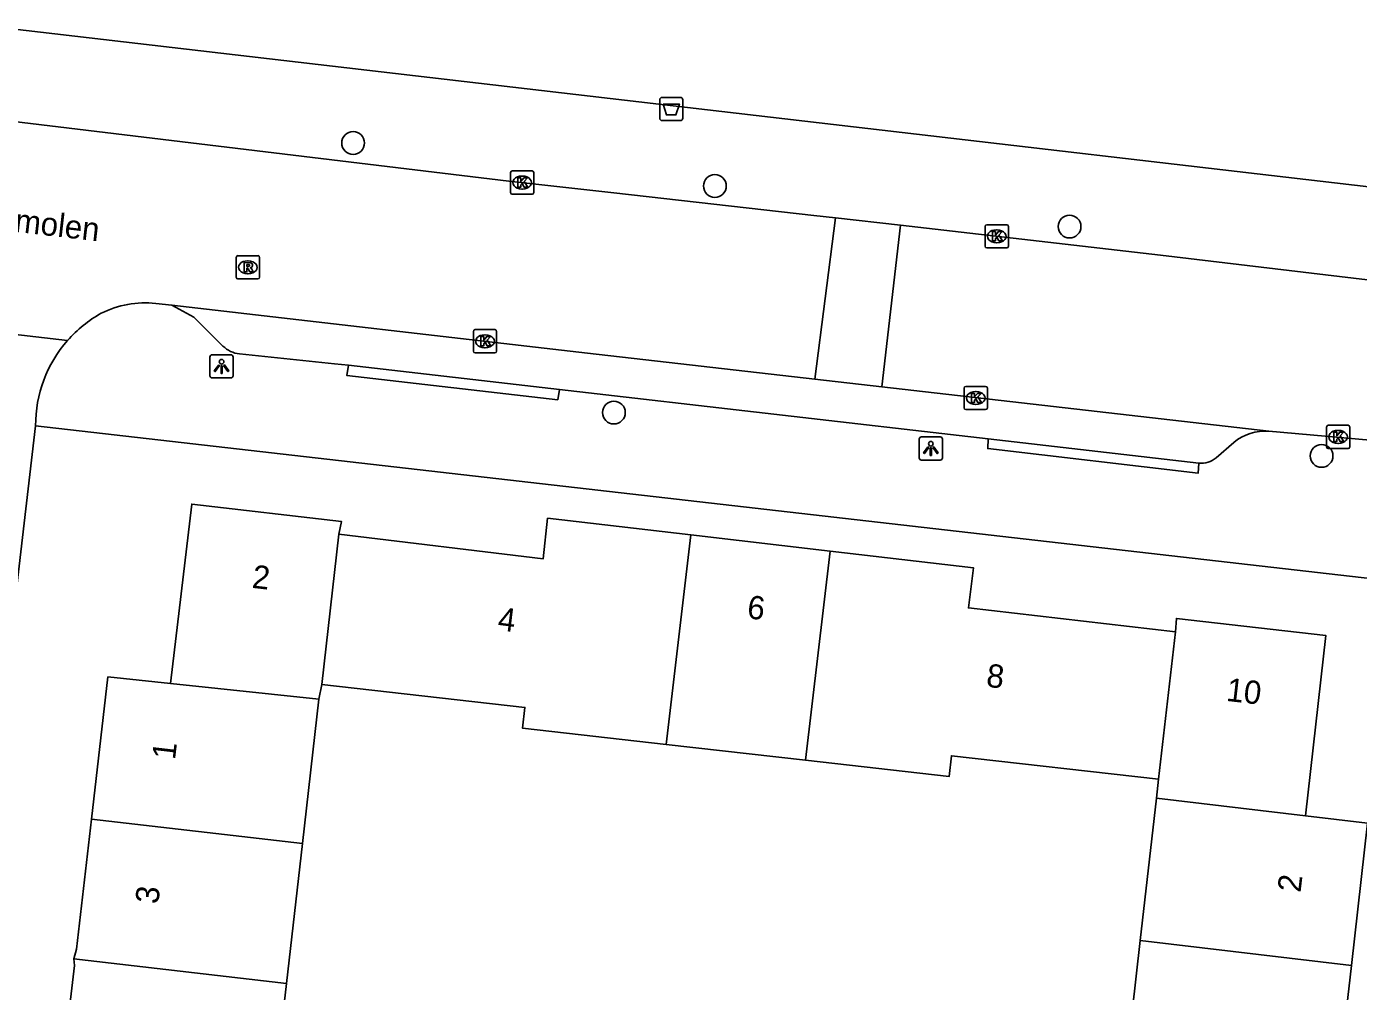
# Model space of a CAD drawing. Extents: x 161243 to 161752, y 384138 to 384885.
# Drawn here: x 161399.7 to 161457, y 384622.1 to 384663.6 of the extents above; entities that cross this region are included whole.
import ezdxf

# ---------------------------------------------------------------- set-up
doc = ezdxf.new("R2010")
doc.units = 0
for name, color, linetype in [('IMGEO_Afvalbak', 7, 'Continuous'), ('IMGEO_Boom', 7, 'Continuous'), ('IMGEO_Kolk', 7, 'Continuous'), ('IMGEO_Lichtpunt', 7, 'Continuous'), ('IMGEO_Openbare_ruimte_label', 7, 'Continuous'), ('IMGEO_Pand', 7, 'Continuous'), ('IMGEO_Pand_nummerreeks', 7, 'Continuous'), ('IMGEO_Rijbaan_lokaal_gesloten', 7, 'Continuous'), ('IMGEO_Rijbaan_lokaal_open', 7, 'Continuous'), ('IMGEO_Rioolput', 7, 'Continuous'), ('IMGEO_Voetpad_open', 7, 'Continuous')]:
    doc.layers.add(name, color=color, linetype=linetype)

msp = doc.modelspace()

# ---------------------------------------------------------------- linework, layer by layer
at = {"layer": 'IMGEO_Afvalbak'}
for p, q in [((161426.921, 384659.642), (161426.921, 384660.442)), ((161426.921, 384660.442), (161426.921, 384659.642)), ((161427.021, 384660.542), (161427.811, 384660.542)), ((161427.811, 384660.542), (161427.021, 384660.542)), ((161427.911, 384660.442), (161427.911, 384659.642)), ((161427.911, 384659.642), (161427.911, 384660.442)), ((161427.811, 384659.542), (161427.021, 384659.542)), ((161427.021, 384659.542), (161427.811, 384659.542))]:
    msp.add_line(p, q, dxfattribs=at)
msp.add_lwpolyline([(161427.064, 384660.256), (161427.768, 384660.256), (161427.619, 384659.786), (161427.213, 384659.786), (161427.064, 384660.256)], dxfattribs=at)
for centre, start, end in [((161427.021, 384660.442), 90, 180), ((161427.021, 384660.442), 90, 180), ((161427.811, 384660.442), 0, 90), ((161427.811, 384660.442), 360, 90), ((161427.021, 384659.642), 180, 270), ((161427.021, 384659.642), 180, 270), ((161427.811, 384659.642), 270, 0), ((161427.811, 384659.642), 270, 0)]:
    msp.add_arc(centre, 0.1, start, end, dxfattribs=at)
at = {"layer": 'IMGEO_Boom'}
for centre in [(161413.74, 384658.581), (161429.293, 384656.731), (161444.542, 384654.985), (161424.952, 384646.983), (161455.377, 384645.12)]:
    msp.add_circle(centre, 0.489, dxfattribs=at)
at = {"layer": 'IMGEO_Kolk'}
for p, q in [((161420.581, 384657.379), (161421.433, 384657.379)), ((161420.506, 384656.453), (161420.506, 384657.305)), ((161420.994, 384657.159), (161421.019, 384657.159)), ((161421.507, 384657.305), (161421.507, 384656.453)), ((161421.433, 384656.379), (161420.581, 384656.379)), ((161421.017, 384656.599), (161420.992, 384656.599)), ((161440.986, 384655.067), (161441.838, 384655.067)), ((161440.911, 384654.141), (161440.911, 384654.993)), ((161441.399, 384654.847), (161441.424, 384654.847)), ((161441.912, 384654.993), (161441.912, 384654.141)), ((161441.838, 384654.067), (161440.986, 384654.067)), ((161441.422, 384654.287), (161441.397, 384654.287)), ((161418.91, 384649.625), (161418.91, 384650.477)), ((161418.985, 384650.551), (161419.837, 384650.551)), ((161419.911, 384650.477), (161419.911, 384649.625)), ((161419.398, 384650.331), (161419.423, 384650.331)), ((161419.837, 384649.551), (161418.985, 384649.551)), ((161419.421, 384649.771), (161419.396, 384649.771)), ((161440.006, 384647.186), (161440.006, 384648.038)), ((161440.081, 384648.112), (161440.933, 384648.112)), ((161440.494, 384647.892), (161440.519, 384647.892)), ((161441.007, 384648.038), (161441.007, 384647.186)), ((161440.933, 384647.112), (161440.081, 384647.112)), ((161440.517, 384647.332), (161440.492, 384647.332)), ((161455.587, 384645.511), (161455.587, 384646.363)), ((161455.662, 384646.437), (161456.514, 384646.437)), ((161456.075, 384646.217), (161456.1, 384646.217)), ((161456.588, 384646.363), (161456.588, 384645.511)), ((161456.514, 384645.437), (161455.662, 384645.437)), ((161456.098, 384645.657), (161456.073, 384645.657))]:
    msp.add_line(p, q, dxfattribs=at)
for points in [[(161420.581, 384657.379), (161421.433, 384657.379)], [(161420.506, 384656.453), (161420.506, 384657.305)], [(161420.827, 384657.079), (161420.95, 384657.079), (161420.95, 384656.928), (161421.08, 384657.079), (161421.244, 384657.079), (161421.098, 384656.928), (161421.251, 384656.679), (161421.099, 384656.679), (161421.014, 384656.843), (161420.95, 384656.776), (161420.95, 384656.679), (161420.827, 384656.679), (161420.827, 384657.079)], [(161421.507, 384657.305), (161421.507, 384656.453)], [(161421.433, 384656.379), (161420.581, 384656.379)], [(161440.986, 384655.067), (161441.838, 384655.067)], [(161440.911, 384654.141), (161440.911, 384654.993)], [(161441.232, 384654.767), (161441.355, 384654.767), (161441.355, 384654.616), (161441.485, 384654.767), (161441.649, 384654.767), (161441.503, 384654.616), (161441.656, 384654.367), (161441.504, 384654.367), (161441.419, 384654.531), (161441.355, 384654.464), (161441.355, 384654.367), (161441.232, 384654.367), (161441.232, 384654.767)], [(161441.912, 384654.993), (161441.912, 384654.141)], [(161441.838, 384654.067), (161440.986, 384654.067)], [(161418.91, 384649.625), (161418.91, 384650.477)], [(161418.985, 384650.551), (161419.837, 384650.551)], [(161419.911, 384650.477), (161419.911, 384649.625)], [(161419.231, 384650.251), (161419.354, 384650.251), (161419.354, 384650.1), (161419.484, 384650.251), (161419.648, 384650.251), (161419.502, 384650.1), (161419.655, 384649.851), (161419.503, 384649.851), (161419.418, 384650.015), (161419.354, 384649.948), (161419.354, 384649.851), (161419.231, 384649.851), (161419.231, 384650.251)], [(161419.837, 384649.551), (161418.985, 384649.551)], [(161440.006, 384647.186), (161440.006, 384648.038)], [(161440.081, 384648.112), (161440.933, 384648.112)], [(161440.327, 384647.812), (161440.45, 384647.812), (161440.45, 384647.661), (161440.58, 384647.812), (161440.744, 384647.812), (161440.598, 384647.661), (161440.751, 384647.412), (161440.599, 384647.412), (161440.514, 384647.576), (161440.45, 384647.509), (161440.45, 384647.412), (161440.327, 384647.412), (161440.327, 384647.812)], [(161441.007, 384648.038), (161441.007, 384647.186)], [(161440.933, 384647.112), (161440.081, 384647.112)], [(161455.587, 384645.511), (161455.587, 384646.363)], [(161455.662, 384646.437), (161456.514, 384646.437)], [(161455.908, 384646.137), (161456.031, 384646.137), (161456.031, 384645.986), (161456.161, 384646.137), (161456.325, 384646.137), (161456.179, 384645.986), (161456.332, 384645.737), (161456.18, 384645.737), (161456.095, 384645.901), (161456.031, 384645.834), (161456.031, 384645.737), (161455.908, 384645.737), (161455.908, 384646.137)], [(161456.588, 384646.363), (161456.588, 384645.511)], [(161456.514, 384645.437), (161455.662, 384645.437)]]:
    msp.add_lwpolyline(points, dxfattribs=at)
for centre, start, end in [((161420.583, 384657.303), 91.552, 178.448), ((161420.583, 384657.303), 91.552, 178.448), ((161421.431, 384657.303), 1.552, 88.448), ((161421.431, 384657.303), 1.552, 88.448), ((161420.583, 384656.455), 181.552, 268.448), ((161420.583, 384656.455), 181.552, 268.448), ((161421.431, 384656.455), 271.552, 358.448), ((161421.431, 384656.455), 271.552, 358.448), ((161440.988, 384654.991), 91.552, 178.448), ((161440.988, 384654.991), 91.552, 178.448), ((161441.836, 384654.991), 1.552, 88.448), ((161441.836, 384654.991), 1.552, 88.448), ((161440.988, 384654.143), 181.552, 268.448), ((161440.988, 384654.143), 181.552, 268.448), ((161441.836, 384654.143), 271.552, 358.448), ((161441.836, 384654.143), 271.552, 358.448), ((161418.987, 384650.475), 91.552, 178.448), ((161418.987, 384650.475), 91.552, 178.448), ((161419.835, 384650.475), 1.552, 88.448), ((161419.835, 384650.475), 1.552, 88.448), ((161418.987, 384649.627), 181.552, 268.448), ((161418.987, 384649.627), 181.552, 268.448), ((161419.835, 384649.627), 271.552, 358.448), ((161419.835, 384649.627), 271.552, 358.448), ((161440.083, 384648.036), 91.552, 178.448), ((161440.083, 384648.036), 91.552, 178.448), ((161440.931, 384648.036), 1.552, 88.448), ((161440.931, 384648.036), 1.552, 88.448), ((161440.083, 384647.188), 181.552, 268.448), ((161440.083, 384647.188), 181.552, 268.448), ((161440.931, 384647.188), 271.552, 358.448), ((161440.931, 384647.188), 271.552, 358.448), ((161455.664, 384646.361), 91.552, 178.448), ((161455.664, 384646.361), 91.552, 178.448), ((161456.512, 384646.361), 1.552, 88.448), ((161456.512, 384646.361), 1.552, 88.448), ((161455.664, 384645.513), 181.552, 268.448), ((161455.664, 384645.513), 181.552, 268.448), ((161456.512, 384645.513), 271.552, 358.448), ((161456.512, 384645.513), 271.552, 358.448)]:
    msp.add_arc(centre, 0.0765, start, end, dxfattribs=at)
for centre, major_axis, ratio, start_param, end_param in [((161420.993, 384656.879), (-0.387, 0.002), 0.722429, 4.712389, 7.853982), ((161421.018, 384656.879), (-0.39, 0.002), 0.717154, 1.570796, 4.712389), ((161441.398, 384654.567), (-0.387, 0.002), 0.722429, 4.712389, 7.853982), ((161441.423, 384654.567), (-0.39, 0.002), 0.717154, 1.570796, 4.712389), ((161419.397, 384650.051), (-0.387, 0.002), 0.722429, 4.712389, 7.853982), ((161419.422, 384650.051), (-0.39, 0.002), 0.717154, 1.570796, 4.712389), ((161440.493, 384647.612), (-0.387, 0.002), 0.722429, 4.712389, 7.853982), ((161440.518, 384647.612), (-0.39, 0.002), 0.717154, 1.570796, 4.712389), ((161456.074, 384645.937), (-0.387, 0.002), 0.722429, 4.712389, 7.853982), ((161456.099, 384645.937), (-0.39, 0.002), 0.717154, 1.570796, 4.712389)]:
    msp.add_ellipse(centre, major_axis=major_axis, ratio=ratio, start_param=start_param, end_param=end_param, dxfattribs=at)
at = {"layer": 'IMGEO_Lichtpunt'}
for p, q in [((161407.586, 384649.375), (161407.586, 384648.568)), ((161407.586, 384649.375), (161407.586, 384648.568)), ((161408.488, 384649.47), (161407.68, 384649.47)), ((161408.488, 384649.47), (161407.68, 384649.47)), ((161408.582, 384648.568), (161408.582, 384649.375)), ((161408.582, 384648.568), (161408.582, 384649.375)), ((161407.68, 384648.474), (161408.488, 384648.474)), ((161407.68, 384648.474), (161408.488, 384648.474)), ((161438.979, 384645.94), (161438.171, 384645.94)), ((161438.979, 384645.94), (161438.171, 384645.94)), ((161438.077, 384645.845), (161438.077, 384645.038)), ((161438.077, 384645.845), (161438.077, 384645.038)), ((161439.073, 384645.038), (161439.073, 384645.845)), ((161439.073, 384645.038), (161439.073, 384645.845)), ((161438.171, 384644.944), (161438.979, 384644.944)), ((161438.171, 384644.944), (161438.979, 384644.944))]:
    msp.add_line(p, q, dxfattribs=at)
for points in [[(161407.96, 384649.039), (161407.999, 384649.011), (161407.811, 384648.749), (161407.773, 384648.776), (161407.96, 384649.039)], [(161408.062, 384648.991), (161408.109, 384648.991), (161408.109, 384648.669), (161408.062, 384648.669), (161408.062, 384648.991)], [(161408.172, 384649.011), (161408.21, 384649.038), (161408.397, 384648.776), (161408.358, 384648.748), (161408.172, 384649.011)], [(161438.451, 384645.509), (161438.49, 384645.481), (161438.302, 384645.219), (161438.264, 384645.246), (161438.451, 384645.509)], [(161438.553, 384645.461), (161438.6, 384645.461), (161438.6, 384645.139), (161438.553, 384645.139), (161438.553, 384645.461)], [(161438.663, 384645.481), (161438.701, 384645.508), (161438.888, 384645.246), (161438.849, 384645.218), (161438.663, 384645.481)]]:
    msp.add_lwpolyline(points, dxfattribs=at)
for centre in [(161408.085, 384649.173), (161438.576, 384645.643)]:
    msp.add_circle(centre, 0.0994, dxfattribs=at)
for centre, start, end in [((161407.68, 384649.375), 90, 180), ((161407.68, 384649.375), 90, 180), ((161408.488, 384649.375), 0, 90), ((161408.488, 384649.375), 0, 90), ((161407.68, 384648.568), 180, 270), ((161407.68, 384648.568), 180, 270), ((161408.488, 384648.568), 270, 0), ((161408.488, 384648.568), 270, 360), ((161438.171, 384645.845), 90, 180), ((161438.171, 384645.845), 90, 180), ((161438.979, 384645.845), 0, 90), ((161438.979, 384645.845), 0, 90), ((161438.171, 384645.038), 180, 270), ((161438.171, 384645.038), 180, 270), ((161438.979, 384645.038), 270, 0), ((161438.979, 384645.038), 270, 360)]:
    msp.add_arc(centre, 0.0946, start, end, dxfattribs=at)
at = {"layer": 'IMGEO_Pand'}
for points in [[(161405.886, 384635.325), (161406.801, 384643.047), (161413.234, 384642.303), (161413.133, 384641.753)], [(161413.133, 384641.753), (161421.908, 384640.692), (161422.102, 384642.439), (161428.263, 384641.721)], [(161412.4, 384635.289), (161413.133, 384641.753)], [(161428.263, 384641.721), (161427.198, 384632.705)], [(161428.263, 384641.721), (161434.25, 384641.023)], [(161433.189, 384632.026), (161434.25, 384641.023)], [(161434.25, 384641.023), (161440.415, 384640.304), (161440.194, 384638.583), (161449.097, 384637.556)], [(161449.097, 384637.556), (161449.138, 384638.127), (161455.559, 384637.395), (161454.687, 384629.637)], [(161449.097, 384637.556), (161448.365, 384631.212)], [(161402.492, 384629.494), (161403.198, 384635.612), (161405.886, 384635.325)], [(161405.886, 384635.325), (161412.261, 384634.649)], [(161412.4, 384635.289), (161412.261, 384634.649)], [(161427.198, 384632.705), (161421.027, 384633.405), (161421.128, 384634.299), (161412.4, 384635.289)], [(161412.261, 384634.649), (161411.558, 384628.452)], [(161433.189, 384632.026), (161427.198, 384632.705)], [(161448.365, 384631.212), (161439.462, 384632.221), (161439.36, 384631.326), (161433.189, 384632.026)], [(161448.273, 384630.403), (161448.365, 384631.212)], [(161447.578, 384624.274), (161448.273, 384630.403)], [(161448.273, 384630.403), (161454.687, 384629.637)], [(161401.735, 384623.479), (161401.847, 384623.9), (161402.492, 384629.494)], [(161411.558, 384628.452), (161402.492, 384629.494)], [(161454.687, 384629.637), (161457.357, 384629.317)], [(161457.357, 384629.317), (161456.659, 384623.201)], [(161411.558, 384628.452), (161410.875, 384622.429)], [(161446.897, 384618.268), (161447.578, 384624.274)], [(161456.659, 384623.201), (161447.578, 384624.274)], [(161410.875, 384622.429), (161410.179, 384616.297), (161406.04, 384616.766), (161401.071, 384617.33), (161401.757, 384623.196), (161401.735, 384623.479)], [(161410.875, 384622.429), (161401.735, 384623.479)], [(161456.659, 384623.201), (161455.974, 384617.196)]]:
    msp.add_lwpolyline(points, dxfattribs=at)
at = {"layer": 'IMGEO_Rijbaan_lokaal_gesloten'}
for points in [[(161434.472, 384655.36), (161433.551, 384655.465), (161424.956, 384656.433), (161420.44, 384656.941), (161394.627, 384660.053), (161393.279, 384660.21)], [(161405.256, 384651.682), (161405.947, 384651.602)], [(161405.947, 384651.602), (161423.823, 384649.546), (161433.589, 384648.422)], [(161401.463, 384650.085), (161394.401, 384650.908)]]:
    msp.add_lwpolyline(points, dxfattribs=at)
for centre, radius, start, end in [((161404.807, 384647.485), 4.221, 83.8958, 116.6967), ((161405.601, 384646.449), 5.509, 119.2315, 138.6935)]:
    msp.add_arc(centre, radius, start, end, dxfattribs=at)
at = {"layer": 'IMGEO_Rijbaan_lokaal_open'}
for points in [[(161433.589, 384648.422), (161434.472, 384655.36)], [(161434.472, 384655.36), (161437.269, 384655.04)], [(161437.269, 384655.04), (161436.47, 384648.091)], [(161492.527, 384648.513), (161488.024, 384649.043), (161468.593, 384651.357), (161461.074, 384652.254), (161448.451, 384653.761), (161437.269, 384655.04)], [(161436.47, 384648.091), (161433.589, 384648.422)], [(161436.47, 384648.091), (161453.111, 384646.178)], [(161397.281, 384622.401), (161400.088, 384646.416)], [(161453.111, 384646.178), (161457.465, 384645.799)]]:
    msp.add_lwpolyline(points, dxfattribs=at)
msp.add_arc((161405.606, 384646.44), 5.518, 138.6598, 180.252, dxfattribs=at)
at = {"layer": 'IMGEO_Rioolput'}
for p, q in [((161408.716, 384652.808), (161408.716, 384653.66)), ((161408.791, 384653.734), (161409.643, 384653.734)), ((161409.204, 384653.514), (161409.229, 384653.514)), ((161409.717, 384653.66), (161409.717, 384652.808)), ((161409.227, 384652.954), (161409.202, 384652.954)), ((161409.643, 384652.734), (161408.791, 384652.734))]:
    msp.add_line(p, q, dxfattribs=at)
for points in [[(161408.716, 384652.808), (161408.716, 384653.66)], [(161408.791, 384653.734), (161409.643, 384653.734)], [(161409.305, 384653.432), (161409.053, 384653.434), (161409.053, 384653.034)], [(161409.231, 384653.353), (161409.177, 384653.353), (161409.177, 384653.272)], [(161409.717, 384653.66), (161409.717, 384652.808)], [(161409.053, 384653.034), (161409.177, 384653.034), (161409.177, 384653.196), (161409.188, 384653.196)], [(161409.177, 384653.272), (161409.229, 384653.272)], [(161409.235, 384653.167), (161409.306, 384653.034), (161409.446, 384653.034), (161409.381, 384653.16)], [(161409.643, 384652.734), (161408.791, 384652.734)]]:
    msp.add_lwpolyline(points, dxfattribs=at)
for centre, radius, start, end in [((161408.793, 384653.658), 0.0765, 91.552, 178.448), ((161408.793, 384653.658), 0.0765, 91.552, 178.448), ((161409.237, 384653.257), 0.0964, 77.0061, 93.1865), ((161409.251, 384653.314), 0.0378, 276.6634, 79.6772), ((161409.304, 384653.322), 0.109, 350.3612, 89.416), ((161409.641, 384653.658), 0.0765, 1.552, 88.448), ((161409.641, 384653.658), 0.0765, 1.552, 88.448), ((161408.793, 384652.81), 0.0765, 181.552, 268.448), ((161408.793, 384652.81), 0.0765, 181.552, 268.448), ((161409.187, 384653.143), 0.0533, 26.0293, 88.6989), ((161409.213, 384653.461), 0.19, 274.7715, 282.9687), ((161409.302, 384653.322), 0.112, 277.5842, 350.9817), ((161409.286, 384653.107), 0.108, 29.5134, 73.7905), ((161409.641, 384652.81), 0.0765, 271.552, 358.448), ((161409.641, 384652.81), 0.0765, 271.552, 358.448)]:
    msp.add_arc(centre, radius, start, end, dxfattribs=at)
for centre, major_axis, ratio, start_param, end_param in [((161409.203, 384653.234), (-0.387, 0.002), 0.722429, 4.712389, 7.853982), ((161409.228, 384653.234), (-0.39, 0.002), 0.717154, 1.570796, 4.712389)]:
    msp.add_ellipse(centre, major_axis=major_axis, ratio=ratio, start_param=start_param, end_param=end_param, dxfattribs=at)
at = {"layer": 'IMGEO_Voetpad_open'}
for points in [[(161492.983, 384652.558), (161398.187, 384663.587)], [(161408.143, 384649.846), (161406.894, 384651.094), (161405.947, 384651.602)], [(161413.539, 384649.019), (161412.937, 384649.088), (161408.858, 384649.506)], [(161422.614, 384647.975), (161422.537, 384647.539), (161413.463, 384648.581), (161413.539, 384649.019)], [(161413.539, 384649.019), (161422.614, 384647.975)], [(161441.038, 384645.855), (161422.614, 384647.975)], [(161458.589, 384639.718), (161400.088, 384646.416)], [(161450.102, 384644.812), (161450.072, 384644.381), (161441.025, 384645.436), (161441.038, 384645.855)], [(161441.038, 384645.855), (161450.102, 384644.812)], [(161451.598, 384645.695), (161450.838, 384645.038)]]:
    msp.add_lwpolyline(points, dxfattribs=at)
for centre, radius, start, end in [((161408.983, 384650.69), 1.19, 225.142, 263.9935), ((161452.925, 384644.151), 2.036, 84.7437, 130.6659), ((161450.212, 384645.765), 0.959, 263.404, 310.7358)]:
    msp.add_arc(centre, radius, start, end, dxfattribs=at)

# ---------------------------------------------------------------- texts
at = {"layer": 'IMGEO_Openbare_ruimte_label'}
msp.add_text('Rachelsmolen', height=1, rotation=353.4509, dxfattribs=at).set_placement((161394.361, 384655.317))
at = {"layer": 'IMGEO_Pand_nummerreeks'}
for s, rotation, p in [('2', 353.4028, (161409.364, 384639.448)), ('6', 353.349, (161430.647, 384638.14)), ('4', 353.1057, (161419.926, 384637.628)), ('8', 353.4222, (161440.931, 384635.196)), ('10', 353.4963, (161451.249, 384634.585)), ('1', 83.3638, (161406.083, 384632.025)), ('2', 83.3655, (161454.471, 384626.315)), ('3', 83.3638, (161405.361, 384625.818))]:
    msp.add_text(s, height=1, rotation=rotation, dxfattribs=at).set_placement(p)

doc.saveas('drawing.dxf')
